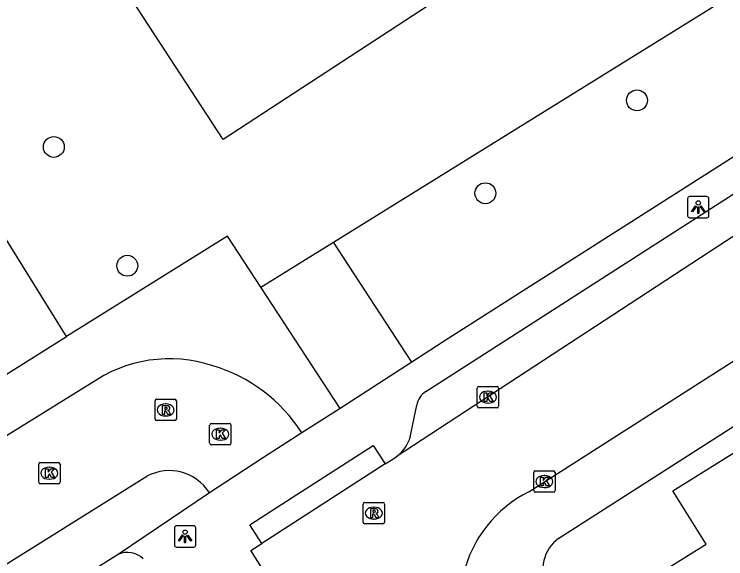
# Model space of a CAD drawing. Extents: x 157767 to 159171, y 387842 to 389425.
# Drawn here: x 158661.16 to 158694.55, y 388405.61 to 388431.16 of the extents above; entities that cross this region are included whole.
import ezdxf

# ---------------------------------------------------------------- set-up
doc = ezdxf.new("R2010")
doc.units = 0
for name, color, linetype in [('IMGEO_Boom', 7, 'Continuous'), ('IMGEO_Groenvoorziening', 7, 'Continuous'), ('IMGEO_Kolk', 7, 'Continuous'), ('IMGEO_Lichtpunt', 7, 'Continuous'), ('IMGEO_Pand', 7, 'Continuous'), ('IMGEO_Rijbaan_lokaal_open', 7, 'Continuous'), ('IMGEO_Rioolput', 7, 'Continuous'), ('IMGEO_Voetpad_open', 7, 'Continuous')]:
    doc.layers.add(name, color=color, linetype=linetype)

msp = doc.modelspace()

# ---------------------------------------------------------------- linework, layer by layer
at = {"layer": 'IMGEO_Boom'}
for centre in [(158690.38, 388427.119), (158663.017, 388424.933), (158683.266, 388422.76), (158666.464, 388419.359)]:
    msp.add_circle(centre, 0.489, dxfattribs=at)
at = {"layer": 'IMGEO_Groenvoorziening'}
for points in [[(158664.766, 388471.346), (158687.711, 388436.224), (158670.967, 388425.285), (158648.022, 388460.407), (158664.766, 388471.346)], [(158676.136, 388420.464), (158696.569, 388433.156)], [(158672.737, 388418.353), (158676.136, 388420.464)], [(158679.815, 388414.835), (158676.136, 388420.464)]]:
    msp.add_lwpolyline(points, dxfattribs=at)
at = {"layer": 'IMGEO_Kolk'}
for p, q in [((158682.887, 388412.766), (158682.887, 388413.618)), ((158682.962, 388413.692), (158683.814, 388413.692)), ((158683.888, 388413.618), (158683.888, 388412.766)), ((158683.375, 388413.472), (158683.4, 388413.472)), ((158683.398, 388412.912), (158683.373, 388412.912)), ((158683.814, 388412.692), (158682.962, 388412.692)), ((158670.329, 388411.029), (158670.329, 388411.881)), ((158670.404, 388411.955), (158671.256, 388411.955)), ((158671.33, 388411.881), (158671.33, 388411.029)), ((158670.817, 388411.735), (158670.842, 388411.735)), ((158670.84, 388411.175), (158670.815, 388411.175)), ((158671.256, 388410.955), (158670.404, 388410.955)), ((158662.307, 388409.198), (158662.307, 388410.05)), ((158662.382, 388410.124), (158663.234, 388410.124)), ((158662.795, 388409.904), (158662.82, 388409.904)), ((158663.308, 388410.05), (158663.308, 388409.198)), ((158685.534, 388408.805), (158685.534, 388409.657)), ((158685.609, 388409.731), (158686.461, 388409.731)), ((158686.022, 388409.511), (158686.047, 388409.511)), ((158686.535, 388409.657), (158686.535, 388408.805)), ((158662.818, 388409.344), (158662.793, 388409.344)), ((158663.234, 388409.124), (158662.382, 388409.124)), ((158686.045, 388408.951), (158686.02, 388408.951)), ((158686.461, 388408.731), (158685.609, 388408.731))]:
    msp.add_line(p, q, dxfattribs=at)
for points in [[(158682.887, 388412.766), (158682.887, 388413.618)], [(158682.962, 388413.692), (158683.814, 388413.692)], [(158683.888, 388413.618), (158683.888, 388412.766)], [(158683.208, 388413.392), (158683.331, 388413.392), (158683.331, 388413.241), (158683.461, 388413.392), (158683.625, 388413.392), (158683.479, 388413.241), (158683.632, 388412.992), (158683.48, 388412.992), (158683.395, 388413.156), (158683.331, 388413.089), (158683.331, 388412.992), (158683.208, 388412.992), (158683.208, 388413.392)], [(158683.814, 388412.692), (158682.962, 388412.692)], [(158670.329, 388411.029), (158670.329, 388411.881)], [(158670.404, 388411.955), (158671.256, 388411.955)], [(158671.33, 388411.881), (158671.33, 388411.029)], [(158670.65, 388411.655), (158670.773, 388411.655), (158670.773, 388411.504), (158670.903, 388411.655), (158671.067, 388411.655), (158670.921, 388411.504), (158671.074, 388411.255), (158670.922, 388411.255), (158670.837, 388411.419), (158670.773, 388411.352), (158670.773, 388411.255), (158670.65, 388411.255), (158670.65, 388411.655)], [(158671.256, 388410.955), (158670.404, 388410.955)], [(158662.307, 388409.198), (158662.307, 388410.05)], [(158662.382, 388410.124), (158663.234, 388410.124)], [(158662.628, 388409.824), (158662.751, 388409.824), (158662.751, 388409.673), (158662.881, 388409.824), (158663.045, 388409.824), (158662.899, 388409.673), (158663.052, 388409.424), (158662.9, 388409.424), (158662.815, 388409.588), (158662.751, 388409.521), (158662.751, 388409.424), (158662.628, 388409.424), (158662.628, 388409.824)], [(158663.308, 388410.05), (158663.308, 388409.198)], [(158685.534, 388408.805), (158685.534, 388409.657)], [(158685.609, 388409.731), (158686.461, 388409.731)], [(158686.535, 388409.657), (158686.535, 388408.805)], [(158685.855, 388409.431), (158685.978, 388409.431), (158685.978, 388409.28), (158686.108, 388409.431), (158686.272, 388409.431), (158686.126, 388409.28), (158686.279, 388409.031), (158686.127, 388409.031), (158686.042, 388409.195), (158685.978, 388409.128), (158685.978, 388409.031), (158685.855, 388409.031), (158685.855, 388409.431)], [(158663.234, 388409.124), (158662.382, 388409.124)], [(158686.461, 388408.731), (158685.609, 388408.731)]]:
    msp.add_lwpolyline(points, dxfattribs=at)
for centre, start, end in [((158682.964, 388413.616), 91.552, 178.448), ((158682.964, 388413.616), 91.552, 178.448), ((158683.812, 388413.616), 1.552, 88.448), ((158683.812, 388413.616), 1.552, 88.448), ((158682.964, 388412.768), 181.552, 268.448), ((158682.964, 388412.768), 181.552, 268.448), ((158683.812, 388412.768), 271.552, 358.448), ((158683.812, 388412.768), 271.552, 358.448), ((158670.406, 388411.879), 91.552, 178.448), ((158670.406, 388411.879), 91.552, 178.448), ((158671.254, 388411.879), 1.552, 88.448), ((158671.254, 388411.879), 1.552, 88.448), ((158670.406, 388411.031), 181.552, 268.448), ((158670.406, 388411.031), 181.552, 268.448), ((158671.254, 388411.031), 271.552, 358.448), ((158671.254, 388411.031), 271.552, 358.448), ((158662.384, 388410.048), 91.552, 178.448), ((158662.384, 388410.048), 91.552, 178.448), ((158663.232, 388410.048), 1.552, 88.448), ((158663.232, 388410.048), 1.552, 88.448), ((158685.611, 388409.655), 91.552, 178.448), ((158685.611, 388409.655), 91.552, 178.448), ((158686.459, 388409.655), 1.552, 88.448), ((158686.459, 388409.655), 1.552, 88.448), ((158662.384, 388409.2), 181.552, 268.448), ((158662.384, 388409.2), 181.552, 268.448), ((158663.232, 388409.2), 271.552, 358.448), ((158663.232, 388409.2), 271.552, 358.448), ((158685.611, 388408.807), 181.552, 268.448), ((158685.611, 388408.807), 181.552, 268.448), ((158686.459, 388408.807), 271.552, 358.448), ((158686.459, 388408.807), 271.552, 358.448)]:
    msp.add_arc(centre, 0.0765, start, end, dxfattribs=at)
for centre, major_axis, ratio, start_param, end_param in [((158683.374, 388413.192), (-0.387, 0.002), 0.722429, 4.712389, 7.853982), ((158683.399, 388413.192), (-0.39, 0.002), 0.717154, 1.570796, 4.712389), ((158670.816, 388411.455), (-0.387, 0.002), 0.722429, 4.712389, 7.853982), ((158670.841, 388411.455), (-0.39, 0.002), 0.717154, 1.570796, 4.712389), ((158662.794, 388409.624), (-0.387, 0.002), 0.722429, 4.712389, 7.853982), ((158662.819, 388409.624), (-0.39, 0.002), 0.717154, 1.570796, 4.712389), ((158686.021, 388409.231), (-0.387, 0.002), 0.722429, 4.712389, 7.853982), ((158686.046, 388409.231), (-0.39, 0.002), 0.717154, 1.570796, 4.712389)]:
    msp.add_ellipse(centre, major_axis=major_axis, ratio=ratio, start_param=start_param, end_param=end_param, dxfattribs=at)
at = {"layer": 'IMGEO_Lichtpunt'}
for p, q in [((158692.755, 388422.509), (158692.755, 388421.702)), ((158692.755, 388422.509), (158692.755, 388421.702)), ((158693.657, 388422.604), (158692.849, 388422.604)), ((158693.657, 388422.604), (158692.849, 388422.604)), ((158693.751, 388421.702), (158693.751, 388422.509)), ((158693.751, 388421.702), (158693.751, 388422.509)), ((158692.849, 388421.608), (158693.657, 388421.608)), ((158692.849, 388421.608), (158693.657, 388421.608)), ((158669.579, 388407.156), (158668.771, 388407.156)), ((158669.579, 388407.156), (158668.771, 388407.156)), ((158668.677, 388407.061), (158668.677, 388406.254)), ((158668.677, 388407.061), (158668.677, 388406.254)), ((158669.673, 388406.254), (158669.673, 388407.061)), ((158669.673, 388406.254), (158669.673, 388407.061)), ((158668.771, 388406.16), (158669.579, 388406.16)), ((158668.771, 388406.16), (158669.579, 388406.16))]:
    msp.add_line(p, q, dxfattribs=at)
for points in [[(158693.129, 388422.173), (158693.168, 388422.145), (158692.98, 388421.883), (158692.942, 388421.91), (158693.129, 388422.173)], [(158693.341, 388422.145), (158693.379, 388422.172), (158693.566, 388421.91), (158693.527, 388421.882), (158693.341, 388422.145)], [(158693.231, 388422.125), (158693.278, 388422.125), (158693.278, 388421.803), (158693.231, 388421.803), (158693.231, 388422.125)], [(158669.051, 388406.725), (158669.09, 388406.697), (158668.902, 388406.435), (158668.864, 388406.462), (158669.051, 388406.725)], [(158669.153, 388406.677), (158669.2, 388406.677), (158669.2, 388406.355), (158669.153, 388406.355), (158669.153, 388406.677)], [(158669.263, 388406.697), (158669.301, 388406.724), (158669.488, 388406.462), (158669.449, 388406.434), (158669.263, 388406.697)]]:
    msp.add_lwpolyline(points, dxfattribs=at)
for centre in [(158693.254, 388422.307), (158669.176, 388406.859)]:
    msp.add_circle(centre, 0.0994, dxfattribs=at)
for centre, start, end in [((158692.849, 388422.509), 90, 180), ((158692.849, 388422.509), 90, 180), ((158693.657, 388422.509), 0, 90), ((158693.657, 388422.509), 0, 90), ((158692.849, 388421.702), 180, 270), ((158692.849, 388421.702), 180, 270), ((158693.657, 388421.702), 270, 0), ((158693.657, 388421.702), 270, 360), ((158668.771, 388407.061), 90, 180), ((158668.771, 388407.061), 90, 180), ((158669.579, 388407.061), 0, 90), ((158669.579, 388407.061), 0, 90), ((158668.771, 388406.254), 180, 270), ((158668.771, 388406.254), 180, 270), ((158669.579, 388406.254), 270, 0), ((158669.579, 388406.254), 270, 360)]:
    msp.add_arc(centre, 0.0946, start, end, dxfattribs=at)
at = {"layer": 'IMGEO_Pand'}
msp.add_lwpolyline([(158697.135, 388391.263), (158696.1, 388392.918), (158694.411, 388395.618), (158693.807, 388396.584), (158694.387, 388396.947), (158693.3, 388398.685), (158692.725, 388398.325), (158690.559, 388401.79), (158689.391, 388403.657), (158691.268, 388404.827), (158693.621, 388406.294), (158692.063, 388408.792), (158699.615, 388413.501), (158699.086, 388414.35), (158703.583, 388417.154)], dxfattribs=at)
at = {"layer": 'IMGEO_Rijbaan_lokaal_open'}
for points in [[(158703.929, 388426.641), (158679.088, 388410.392)], [(158685.301, 388408.753), (158706.55, 388422.32)], [(158664.713, 388413.797), (158644.347, 388401.183), (158578.129, 388359.613)], [(158674.651, 388411.521), (158672.815, 388410.328), (158670.317, 388408.704)], [(158678.571, 388410.057), (158678.919, 388410.281), (158679.088, 388410.392)], [(158678.571, 388410.057), (158672.781, 388406.328)], [(158580.686, 388355.237), (158667.387, 388409.481)], [(158673.466, 388404.084), (158673.359, 388404.269), (158672.258, 388405.991), (158672.781, 388406.328)]]:
    msp.add_lwpolyline(points, dxfattribs=at)
for centre, radius, start, end in [((158668.443, 388408.581), 6.412, 71.5519, 125.5709), ((158668.365, 388407.513), 7.455, 32.5228, 73.584), ((158668.436, 388407.523), 2.221, 32.1217, 118.1738), ((158687.927, 388403.524), 5.851, 116.6643, 217.1173)]:
    msp.add_arc(centre, radius, start, end, dxfattribs=at)
at = {"layer": 'IMGEO_Rioolput'}
for p, q in [((158667.765, 388412.166), (158667.765, 388413.018)), ((158667.84, 388413.092), (158668.692, 388413.092)), ((158668.253, 388412.872), (158668.278, 388412.872)), ((158668.766, 388413.018), (158668.766, 388412.166)), ((158668.276, 388412.312), (158668.251, 388412.312)), ((158668.692, 388412.092), (158667.84, 388412.092)), ((158677.532, 388407.325), (158677.532, 388408.177)), ((158677.607, 388408.251), (158678.459, 388408.251)), ((158678.533, 388408.177), (158678.533, 388407.325)), ((158678.02, 388408.031), (158678.045, 388408.031)), ((158678.459, 388407.251), (158677.607, 388407.251)), ((158678.043, 388407.471), (158678.018, 388407.471))]:
    msp.add_line(p, q, dxfattribs=at)
for points in [[(158667.765, 388412.166), (158667.765, 388413.018)], [(158667.84, 388413.092), (158668.692, 388413.092)], [(158668.766, 388413.018), (158668.766, 388412.166)], [(158668.354, 388412.79), (158668.102, 388412.792), (158668.102, 388412.392)], [(158668.102, 388412.392), (158668.226, 388412.392), (158668.226, 388412.554), (158668.237, 388412.554)], [(158668.28, 388412.711), (158668.226, 388412.711), (158668.226, 388412.63)], [(158668.226, 388412.63), (158668.278, 388412.63)], [(158668.284, 388412.525), (158668.355, 388412.392), (158668.495, 388412.392), (158668.43, 388412.518)], [(158668.692, 388412.092), (158667.84, 388412.092)], [(158677.532, 388407.325), (158677.532, 388408.177)], [(158677.607, 388408.251), (158678.459, 388408.251)], [(158678.533, 388408.177), (158678.533, 388407.325)], [(158678.121, 388407.949), (158677.869, 388407.951), (158677.869, 388407.551)], [(158678.047, 388407.87), (158677.993, 388407.87), (158677.993, 388407.789)], [(158677.869, 388407.551), (158677.993, 388407.551), (158677.993, 388407.713), (158678.004, 388407.713)], [(158677.993, 388407.789), (158678.045, 388407.789)], [(158678.051, 388407.684), (158678.122, 388407.551), (158678.262, 388407.551), (158678.197, 388407.677)], [(158678.459, 388407.251), (158677.607, 388407.251)]]:
    msp.add_lwpolyline(points, dxfattribs=at)
for centre, radius, start, end in [((158667.842, 388413.016), 0.0765, 91.552, 178.448), ((158667.842, 388413.016), 0.0765, 91.552, 178.448), ((158668.69, 388413.016), 0.0765, 1.552, 88.448), ((158668.69, 388413.016), 0.0765, 1.552, 88.448), ((158668.236, 388412.501), 0.0533, 26.0293, 88.6989), ((158668.262, 388412.819), 0.19, 274.7715, 282.9687), ((158668.286, 388412.615), 0.0964, 77.0061, 93.1865), ((158668.3, 388412.672), 0.0378, 276.6634, 79.6772), ((158668.353, 388412.68), 0.109, 350.3612, 89.416), ((158668.351, 388412.68), 0.112, 277.5842, 350.9817), ((158668.335, 388412.465), 0.108, 29.5134, 73.7905), ((158667.842, 388412.168), 0.0765, 181.552, 268.448), ((158667.842, 388412.168), 0.0765, 181.552, 268.448), ((158668.69, 388412.168), 0.0765, 271.552, 358.448), ((158668.69, 388412.168), 0.0765, 271.552, 358.448), ((158677.609, 388408.175), 0.0765, 91.552, 178.448), ((158677.609, 388408.175), 0.0765, 91.552, 178.448), ((158678.457, 388408.175), 0.0765, 1.552, 88.448), ((158678.457, 388408.175), 0.0765, 1.552, 88.448), ((158678.053, 388407.774), 0.0964, 77.0061, 93.1865), ((158678.067, 388407.831), 0.0378, 276.6634, 79.6772), ((158678.12, 388407.839), 0.109, 350.3612, 89.416), ((158678.118, 388407.839), 0.112, 277.5842, 350.9817), ((158678.003, 388407.66), 0.0533, 26.0293, 88.6989), ((158678.029, 388407.978), 0.19, 274.7715, 282.9687), ((158678.102, 388407.624), 0.108, 29.5134, 73.7905), ((158677.609, 388407.327), 0.0765, 181.552, 268.448), ((158677.609, 388407.327), 0.0765, 181.552, 268.448), ((158678.457, 388407.327), 0.0765, 271.552, 358.448), ((158678.457, 388407.327), 0.0765, 271.552, 358.448)]:
    msp.add_arc(centre, radius, start, end, dxfattribs=at)
for centre, major_axis, ratio, start_param, end_param in [((158668.252, 388412.592), (-0.387, 0.002), 0.722429, 4.712389, 7.853982), ((158668.277, 388412.592), (-0.39, 0.002), 0.717154, 1.570796, 4.712389), ((158678.019, 388407.751), (-0.387, 0.002), 0.722429, 4.712389, 7.853982), ((158678.044, 388407.751), (-0.39, 0.002), 0.717154, 1.570796, 4.712389)]:
    msp.add_ellipse(centre, major_axis=major_axis, ratio=ratio, start_param=start_param, end_param=end_param, dxfattribs=at)
at = {"layer": 'IMGEO_Voetpad_open'}
for points in [[(158663.614, 388416.031), (158635.107, 388461.928)], [(158699.974, 388427.698), (158681.549, 388415.954), (158679.815, 388414.835)], [(158680.475, 388413.459), (158700.616, 388426.389)], [(158672.737, 388418.353), (158671.172, 388420.747), (158663.614, 388416.031)], [(158676.454, 388412.666), (158672.737, 388418.353)], [(158686.715, 388406.572), (158703.484, 388417.313)], [(158660.63, 388414.169), (158663.614, 388416.031)], [(158679.815, 388414.835), (158676.454, 388412.666)], [(158679.791, 388411.545), (158680.052, 388412.814)], [(158676.454, 388412.666), (158674.651, 388411.521)], [(158672.781, 388406.328), (158672.218, 388407.202), (158674.201, 388408.48), (158678.008, 388410.931), (158678.571, 388410.057)], [(158670.317, 388408.704), (158666.035, 388405.812)], [(158666.035, 388405.812), (158581.849, 388353.107)]]:
    msp.add_lwpolyline(points, dxfattribs=at)
for centre, radius, start, end in [((158680.965, 388412.677), 0.923, 122.0391, 171.4461), ((158678.018, 388411.835), 1.797, 306.5524, 350.7051), ((158687.803, 388405.075), 1.851, 126.0242, 206.1366), ((158666.473, 388404.873), 1.036, 45.2504, 115.0304)]:
    msp.add_arc(centre, radius, start, end, dxfattribs=at)

doc.saveas('drawing.dxf')
